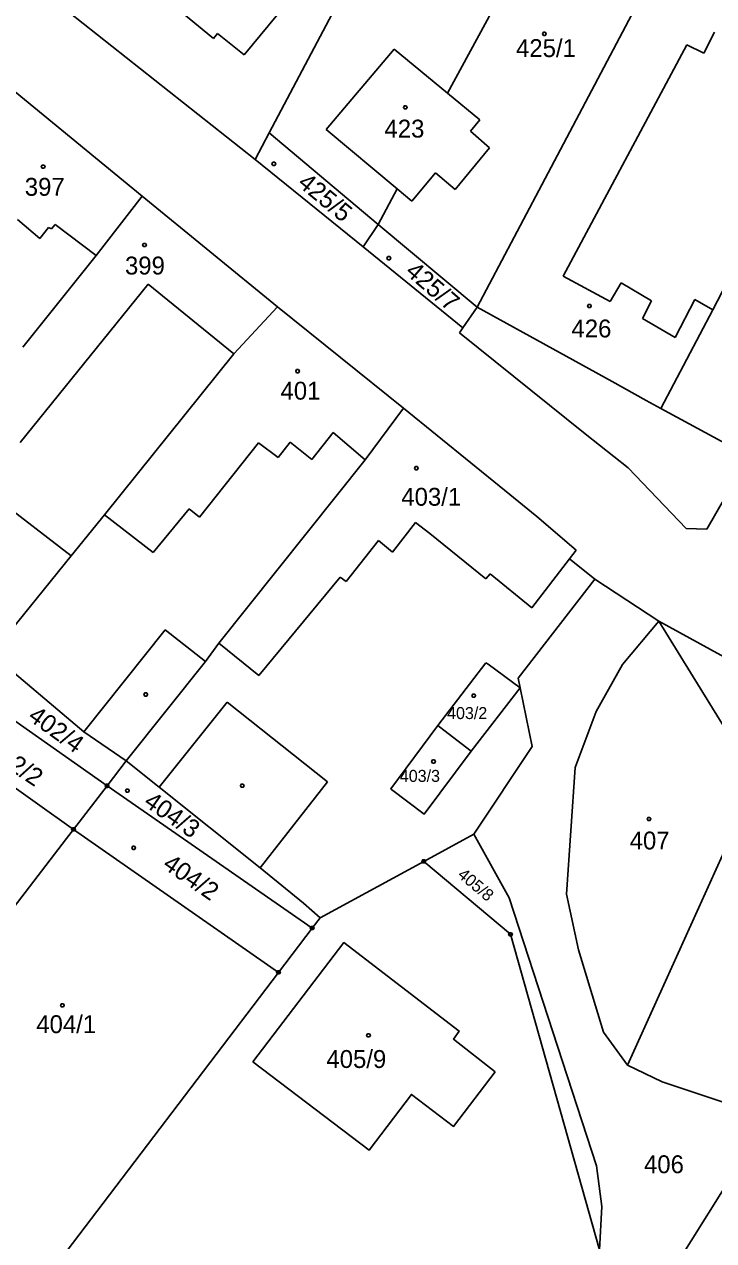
# Model space of a CAD drawing. Extents: x -634640 to -629202, y -1196156 to -1190068.
# Drawn here: x -631804.5 to -631739, y -1192457.5 to -1192341.9 of the extents above; entities that cross this region are included whole.
import ezdxf

# ---------------------------------------------------------------- set-up
doc = ezdxf.new("R2010")
doc.units = 0
for name, color, linetype in [('Vrstva 1', 7, 'Continuous'), ('Vrstva 2', 7, 'Continuous'), ('Vrstva 3', 7, 'Continuous'), ('Vrstva 4', 7, 'Continuous'), ('Vrstva 5', 7, 'Continuous'), ('Vrstva 8', 7, 'Continuous')]:
    doc.layers.add(name, color=color, linetype=linetype)

msp = doc.modelspace()

# ---------------------------------------------------------------- linework, layer by layer
at = {"layer": 'Vrstva 1'}
for p, q in [((-631764.26, -1192348.42), (-631752.2, -1192326.14)), ((-631768.96, -1192329.04), (-631781.21, -1192352.21)), ((-631741.66, -1192331.32), (-631755.6, -1192357.68)), ((-631786.5, -1192343.23), (-631792.72, -1192338.1)), ((-631778.05, -1192338.09), (-631783.6, -1192344.79)), ((-631801.6, -1192339.67), (-631782.54, -1192354.73)), ((-631786.11, -1192342.76), (-631786.5, -1192343.23)), ((-631783.6, -1192344.79), (-631786.11, -1192342.76)), ((-631775.81, -1192351.88), (-631769.32, -1192344.25)), ((-631769.32, -1192344.25), (-631764.26, -1192348.42)), ((-631805.35, -1192348.31), (-631793.28, -1192358.22)), ((-631728.38, -1192348.3), (-631739.05, -1192369.01)), ((-631764.26, -1192348.42), (-631761.18, -1192350.97)), ((-631761.18, -1192350.97), (-631762.09, -1192352.05)), ((-631781.21, -1192352.21), (-631782.54, -1192354.73)), ((-631781.21, -1192352.21), (-631770.84, -1192360.9)), ((-631769.06, -1192357.52), (-631775.81, -1192351.88)), ((-631762.09, -1192352.05), (-631760.27, -1192353.61)), ((-631760.27, -1192353.61), (-631763.54, -1192357.59)), ((-631782.54, -1192354.73), (-631772.28, -1192363.04)), ((-631765.42, -1192356.01), (-631767.65, -1192358.69)), ((-631763.54, -1192357.59), (-631765.42, -1192356.01)), ((-631769.06, -1192357.52), (-631770.84, -1192360.9)), ((-631767.65, -1192358.69), (-631769.06, -1192357.52)), ((-631793.28, -1192358.22), (-631797.64, -1192363.85)), ((-631793.28, -1192358.22), (-631780.41, -1192368.72)), ((-631755.6, -1192357.68), (-631761.46, -1192368.76)), ((-631770.84, -1192360.9), (-631772.28, -1192363.04)), ((-631770.84, -1192360.9), (-631761.46, -1192368.76)), ((-631772.28, -1192363.04), (-631762.8, -1192370.72)), ((-631797.64, -1192363.85), (-631804.61, -1192372.56)), ((-631780.41, -1192368.72), (-631784.56, -1192373.2)), ((-631780.41, -1192368.72), (-631768.45, -1192378.37)), ((-631761.46, -1192368.76), (-631762.8, -1192370.72)), ((-631739.05, -1192369.01), (-631743.99, -1192378.39)), ((-631762.8, -1192370.72), (-631763.13, -1192371.2)), ((-631763.13, -1192371.2), (-631751.17, -1192380.79)), ((-631784.56, -1192373.2), (-631796.85, -1192388.48)), ((-631768.45, -1192378.37), (-631772.09, -1192383.27)), ((-631768.45, -1192378.37), (-631758.84, -1192386.15)), ((-631743.99, -1192378.39), (-631735.64, -1192382.91)), ((-631751.17, -1192380.79), (-631747.11, -1192384.02)), ((-631800.03, -1192392.4), (-631812.69, -1192382.66)), ((-631739.62, -1192389.87), (-631735.64, -1192382.91)), ((-631772.09, -1192383.27), (-631786.01, -1192400.69)), ((-631747.11, -1192384.02), (-631741.59, -1192389.8)), ((-631758.84, -1192386.15), (-631755.76, -1192388.64)), ((-631796.85, -1192388.48), (-631800.03, -1192392.4)), ((-631755.76, -1192388.64), (-631752.04, -1192391.85)), ((-631741.59, -1192389.8), (-631739.62, -1192389.87)), ((-631752.04, -1192391.85), (-631752.66, -1192392.66)), ((-631800.03, -1192392.4), (-631807.6, -1192401.74)), ((-631752.66, -1192392.66), (-631750.25, -1192394.61)), ((-631750.25, -1192394.61), (-631757.55, -1192404.02)), ((-631750.25, -1192394.61), (-631744.19, -1192398.6)), ((-631744.19, -1192398.6), (-631747.62, -1192402.73)), ((-631744.19, -1192398.6), (-631735.14, -1192403.55)), ((-631744.19, -1192398.6), (-631734.91, -1192413.67)), ((-631786.01, -1192400.69), (-631787.27, -1192402.42)), ((-631798.81, -1192409.12), (-631807.6, -1192401.74)), ((-631787.27, -1192402.42), (-631794.8, -1192411.86)), ((-631765.19, -1192408.52), (-631760.61, -1192402.55)), ((-631760.61, -1192402.55), (-631760.41, -1192402.69)), ((-631760.41, -1192402.69), (-631757.36, -1192404.94)), ((-631747.62, -1192402.73), (-631750.13, -1192407.17)), ((-631796.62, -1192414.24), (-631810.03, -1192404.8)), ((-631757.36, -1192404.94), (-631762.01, -1192410.96)), ((-631757.55, -1192404.02), (-631757.36, -1192404.94)), ((-631757.36, -1192404.94), (-631756.22, -1192410.51)), ((-631750.13, -1192407.17), (-631752.13, -1192412.5)), ((-631799.8, -1192418.38), (-631813.25, -1192408.87)), ((-631794.8, -1192411.86), (-631798.81, -1192409.12)), ((-631765.02, -1192408.65), (-631765.19, -1192408.52)), ((-631762.01, -1192410.96), (-631765.02, -1192408.65)), ((-631756.22, -1192410.51), (-631761.75, -1192418.83)), ((-631794.8, -1192411.86), (-631796.62, -1192414.24)), ((-631791.65, -1192414.37), (-631794.8, -1192411.86)), ((-631752.13, -1192412.5), (-631752.95, -1192424.55)), ((-631796.62, -1192414.24), (-631799.8, -1192418.38)), ((-631777.13, -1192427.76), (-631796.62, -1192414.24)), ((-631734.91, -1192413.67), (-631747.17, -1192440.79)), ((-631782.06, -1192422.03), (-631791.65, -1192414.37)), ((-631799.8, -1192418.38), (-631800.47, -1192419.24)), ((-631780.32, -1192431.97), (-631799.8, -1192418.38)), ((-631761.75, -1192418.83), (-631766.52, -1192421.42)), ((-631761.75, -1192418.83), (-631758.42, -1192424.9)), ((-631800.47, -1192419.24), (-631821.78, -1192446.99)), ((-631777.96, -1192425.4), (-631782.06, -1192422.03)), ((-631766.52, -1192421.42), (-631776.38, -1192426.78)), ((-631758.28, -1192428.35), (-631766.52, -1192421.42)), ((-631752.95, -1192424.55), (-631751.82, -1192429.83)), ((-631776.38, -1192426.78), (-631777.96, -1192425.4)), ((-631758.42, -1192424.9), (-631750.12, -1192450.35)), ((-631776.38, -1192426.78), (-631777.13, -1192427.76)), ((-631777.13, -1192427.76), (-631780.32, -1192431.97)), ((-631749.81, -1192458.32), (-631758.28, -1192428.35)), ((-631751.82, -1192429.83), (-631749.45, -1192437.65)), ((-631780.32, -1192431.97), (-631803.7, -1192462.71)), ((-631749.45, -1192437.65), (-631747.17, -1192440.79)), ((-631747.17, -1192440.79), (-631743.88, -1192442.36)), ((-631743.88, -1192442.36), (-631737.12, -1192444.62)), ((-631735.62, -1192448.7), (-631751.49, -1192473.98)), ((-631750.12, -1192450.35), (-631749.59, -1192454.22)), ((-631749.59, -1192454.22), (-631749.81, -1192458.32))]:
    msp.add_line(p, q, dxfattribs=at)
for points in [[(-631765.19, -1192408.52), (-631769.66, -1192414.54), (-631769.6, -1192414.58)], [(-631769.6, -1192414.58), (-631766.47, -1192416.93), (-631762.01, -1192410.96)], [(-631782.77, -1192440.47), (-631774.1, -1192429.14), (-631763.17, -1192437.55), (-631763.7, -1192438.31), (-631759.74, -1192441.41)], [(-631759.74, -1192441.41), (-631763.69, -1192446.61), (-631767.7, -1192443.57), (-631771.72, -1192448.87), (-631782.77, -1192440.47)]]:
    msp.add_lwpolyline(points, dxfattribs=at)
at = {"layer": 'Vrstva 3'}
for points in [[(-631754.97, -1192342.65), (-631754.88, -1192342.8), (-631754.97, -1192342.95), (-631755.15, -1192342.95), (-631755.24, -1192342.8), (-631755.15, -1192342.65), (-631754.97, -1192342.65)], [(-631780.68, -1192354.99), (-631780.59, -1192355.14), (-631780.68, -1192355.29), (-631780.86, -1192355.29), (-631780.95, -1192355.14), (-631780.86, -1192354.99), (-631780.68, -1192354.99)], [(-631769.75, -1192363.96), (-631769.66, -1192364.11), (-631769.75, -1192364.26), (-631769.93, -1192364.26), (-631770.02, -1192364.11), (-631769.93, -1192363.96), (-631769.75, -1192363.96)], [(-631794.59, -1192414.55), (-631794.5, -1192414.7), (-631794.59, -1192414.85), (-631794.77, -1192414.85), (-631794.86, -1192414.7), (-631794.77, -1192414.55), (-631794.59, -1192414.55)], [(-631745.03, -1192417.24), (-631744.94, -1192417.39), (-631745.03, -1192417.54), (-631745.21, -1192417.54), (-631745.3, -1192417.39), (-631745.21, -1192417.24), (-631745.03, -1192417.24)], [(-631794, -1192419.99), (-631793.91, -1192420.14), (-631794, -1192420.29), (-631794.18, -1192420.29), (-631794.27, -1192420.14), (-631794.18, -1192419.99), (-631794, -1192419.99)], [(-631800.77, -1192434.95), (-631800.68, -1192435.1), (-631800.77, -1192435.25), (-631800.95, -1192435.25), (-631801.04, -1192435.1), (-631800.95, -1192434.95), (-631800.77, -1192434.95)]]:
    msp.add_lwpolyline(points, dxfattribs=at)
at = {"layer": 'Vrstva 4'}
for p, q in [((-631738.89, -1192342.63), (-631739.92, -1192344.63)), ((-631741.52, -1192343.85), (-631753.26, -1192365.83)), ((-631739.92, -1192344.63), (-631741.52, -1192343.85)), ((-631803.02, -1192362.24), (-631805.14, -1192360.44)), ((-631801.54, -1192360.91), (-631801.89, -1192361.33)), ((-631797.64, -1192363.85), (-631801.54, -1192360.91)), ((-631802.18, -1192361.21), (-631803.02, -1192362.24)), ((-631801.89, -1192361.33), (-631802.18, -1192361.21)), ((-631792.7, -1192366.57), (-631804.87, -1192381.63)), ((-631784.56, -1192373.2), (-631792.7, -1192366.57)), ((-631753.26, -1192365.83), (-631748.81, -1192368.24)), ((-631748.81, -1192368.24), (-631747.75, -1192366.46)), ((-631747.75, -1192366.46), (-631744.88, -1192368.15)), ((-631761.46, -1192368.76), (-631748.61, -1192375.84)), ((-631744.88, -1192368.15), (-631745.74, -1192369.83)), ((-631742.62, -1192371.64), (-631740.75, -1192368.05)), ((-631740.75, -1192368.05), (-631739.05, -1192369.01)), ((-631745.74, -1192369.83), (-631742.62, -1192371.64)), ((-631748.61, -1192375.84), (-631745.39, -1192377.62)), ((-631745.39, -1192377.62), (-631743.99, -1192378.39)), ((-631775.12, -1192380.66), (-631777.16, -1192383.25)), ((-631772.09, -1192383.27), (-631775.12, -1192380.66)), ((-631782.22, -1192381.65), (-631787.84, -1192388.71)), ((-631780.37, -1192383.04), (-631782.22, -1192381.65)), ((-631779.21, -1192381.59), (-631780.37, -1192383.04)), ((-631777.16, -1192383.25), (-631779.21, -1192381.59)), ((-631792.22, -1192392.06), (-631796.85, -1192388.48)), ((-631788.81, -1192387.92), (-631792.22, -1192392.06)), ((-631787.84, -1192388.71), (-631788.81, -1192387.92)), ((-631769.5, -1192392.05), (-631767.3, -1192389.21)), ((-631767.3, -1192389.21), (-631765.94, -1192390.26)), ((-631773.88, -1192394.83), (-631770.82, -1192390.93)), ((-631770.82, -1192390.93), (-631769.5, -1192392.05)), ((-631765.94, -1192390.26), (-631760.61, -1192394.59)), ((-631752.66, -1192392.66), (-631756.26, -1192397.32)), ((-631782.19, -1192403.75), (-631774.46, -1192394.41)), ((-631774.46, -1192394.41), (-631773.88, -1192394.83)), ((-631760.61, -1192394.59), (-631760.22, -1192394.11)), ((-631760.22, -1192394.11), (-631756.26, -1192397.32)), ((-631791.08, -1192399.43), (-631798.81, -1192409.12)), ((-631787.27, -1192402.42), (-631791.08, -1192399.43)), ((-631786.01, -1192400.69), (-631782.19, -1192403.75)), ((-631785.19, -1192406.29), (-631791.65, -1192414.37)), ((-631775.66, -1192413.85), (-631785.19, -1192406.29)), ((-631782.06, -1192422.03), (-631775.66, -1192413.85))]:
    msp.add_line(p, q, dxfattribs=at)
at = {"layer": 'Vrstva 5'}
for points in [[(-631768.18, -1192349.63), (-631768.09, -1192349.78), (-631768.18, -1192349.93), (-631768.36, -1192349.93), (-631768.45, -1192349.78), (-631768.36, -1192349.63), (-631768.18, -1192349.63)], [(-631802.6, -1192355.26), (-631802.51, -1192355.41), (-631802.6, -1192355.56), (-631802.78, -1192355.56), (-631802.87, -1192355.41), (-631802.78, -1192355.26), (-631802.6, -1192355.26)], [(-631792.97, -1192362.7), (-631792.88, -1192362.85), (-631792.97, -1192363), (-631793.15, -1192363), (-631793.24, -1192362.85), (-631793.15, -1192362.7), (-631792.97, -1192362.7)], [(-631750.69, -1192368.5), (-631750.6, -1192368.65), (-631750.69, -1192368.8), (-631750.87, -1192368.8), (-631750.96, -1192368.65), (-631750.87, -1192368.5), (-631750.69, -1192368.5)], [(-631778.42, -1192374.69), (-631778.33, -1192374.84), (-631778.42, -1192374.99), (-631778.6, -1192374.99), (-631778.69, -1192374.84), (-631778.6, -1192374.69), (-631778.42, -1192374.69)], [(-631767.14, -1192383.91), (-631767.05, -1192384.06), (-631767.14, -1192384.21), (-631767.32, -1192384.21), (-631767.41, -1192384.06), (-631767.32, -1192383.91), (-631767.14, -1192383.91)], [(-631792.85, -1192405.41), (-631792.76, -1192405.56), (-631792.85, -1192405.71), (-631793.03, -1192405.71), (-631793.12, -1192405.56), (-631793.03, -1192405.41), (-631792.85, -1192405.41)], [(-631761.68, -1192405.53), (-631761.59, -1192405.68), (-631761.68, -1192405.83), (-631761.86, -1192405.83), (-631761.95, -1192405.68), (-631761.86, -1192405.53), (-631761.68, -1192405.53)], [(-631765.5, -1192411.78), (-631765.41, -1192411.93), (-631765.5, -1192412.08), (-631765.68, -1192412.08), (-631765.77, -1192411.93), (-631765.68, -1192411.78), (-631765.5, -1192411.78)], [(-631783.68, -1192414.08), (-631783.59, -1192414.23), (-631783.68, -1192414.38), (-631783.86, -1192414.38), (-631783.95, -1192414.23), (-631783.86, -1192414.08), (-631783.68, -1192414.08)], [(-631771.68, -1192437.8), (-631771.59, -1192437.95), (-631771.68, -1192438.1), (-631771.86, -1192438.1), (-631771.95, -1192437.95), (-631771.86, -1192437.8), (-631771.68, -1192437.8)]]:
    msp.add_lwpolyline(points, dxfattribs=at)
at = {"layer": 'Vrstva 8'}
for points in [[(-631796.53, -1192414.09), (-631796.44, -1192414.24), (-631796.53, -1192414.39), (-631796.71, -1192414.39), (-631796.8, -1192414.24), (-631796.71, -1192414.09), (-631796.53, -1192414.09)], [(-631799.71, -1192418.23), (-631799.62, -1192418.38), (-631799.71, -1192418.53), (-631799.89, -1192418.53), (-631799.98, -1192418.38), (-631799.89, -1192418.23), (-631799.71, -1192418.23)], [(-631766.43, -1192421.27), (-631766.34, -1192421.42), (-631766.43, -1192421.57), (-631766.61, -1192421.57), (-631766.7, -1192421.42), (-631766.61, -1192421.27), (-631766.43, -1192421.27)], [(-631777.04, -1192427.61), (-631776.95, -1192427.76), (-631777.04, -1192427.91), (-631777.22, -1192427.91), (-631777.31, -1192427.76), (-631777.22, -1192427.61), (-631777.04, -1192427.61)], [(-631758.19, -1192428.2), (-631758.1, -1192428.35), (-631758.19, -1192428.5), (-631758.37, -1192428.5), (-631758.46, -1192428.35), (-631758.37, -1192428.2), (-631758.19, -1192428.2)], [(-631780.23, -1192431.82), (-631780.14, -1192431.97), (-631780.23, -1192432.12), (-631780.41, -1192432.12), (-631780.5, -1192431.97), (-631780.41, -1192431.82), (-631780.23, -1192431.82)]]:
    msp.add_lwpolyline(points, dxfattribs=at)

# ---------------------------------------------------------------- texts
at = {"layer": 'Vrstva 2'}
for s, height, p in [('425/1', 1.7, (-631757.753, -1192345)), ('423', 1.7, (-631770.253, -1192352.65)), ('397', 1.7, (-631804.433, -1192358.18)), ('399', 1.7, (-631794.913, -1192365.66)), ('426', 1.7, (-631752.483, -1192371.64)), ('401', 1.7, (-631780.133, -1192377.55)), ('403/1', 1.7, (-631768.654, -1192387.63)), ('403/2', 1.14, (-631764.303, -1192407.9)), ('403/3', 1.14, (-631768.793, -1192413.87)), ('407', 1.7, (-631746.953, -1192420.29)), ('404/1', 1.7, (-631803.343, -1192437.74)), ('405/9', 1.7, (-631775.772, -1192441.05)), ('406', 1.7, (-631745.593, -1192451.05))]:
    msp.add_text(s, height=height, dxfattribs=at).set_placement(p)
for s, height, rotation, p in [('425/5', 1.7, 320.45529, (-631778.607, -1192357.161)), ('425/7', 1.7, 319.19479, (-631768.37, -1192365.555)), ('402/4', 1.7, 324.23682, (-631804.237, -1192407.899)), ('402/2', 1.7, 326.01299, (-631808.173, -1192411.203)), ('404/3', 1.7, 325.21084, (-631793.235, -1192416.055)), ('404/2', 1.7, 325.21084, (-631791.435, -1192421.985)), ('405/8', 1.14, 319.76774, (-631763.388, -1192422.833))]:
    msp.add_text(s, height=height, rotation=rotation, dxfattribs=at).set_placement(p)

doc.saveas('drawing.dxf')
